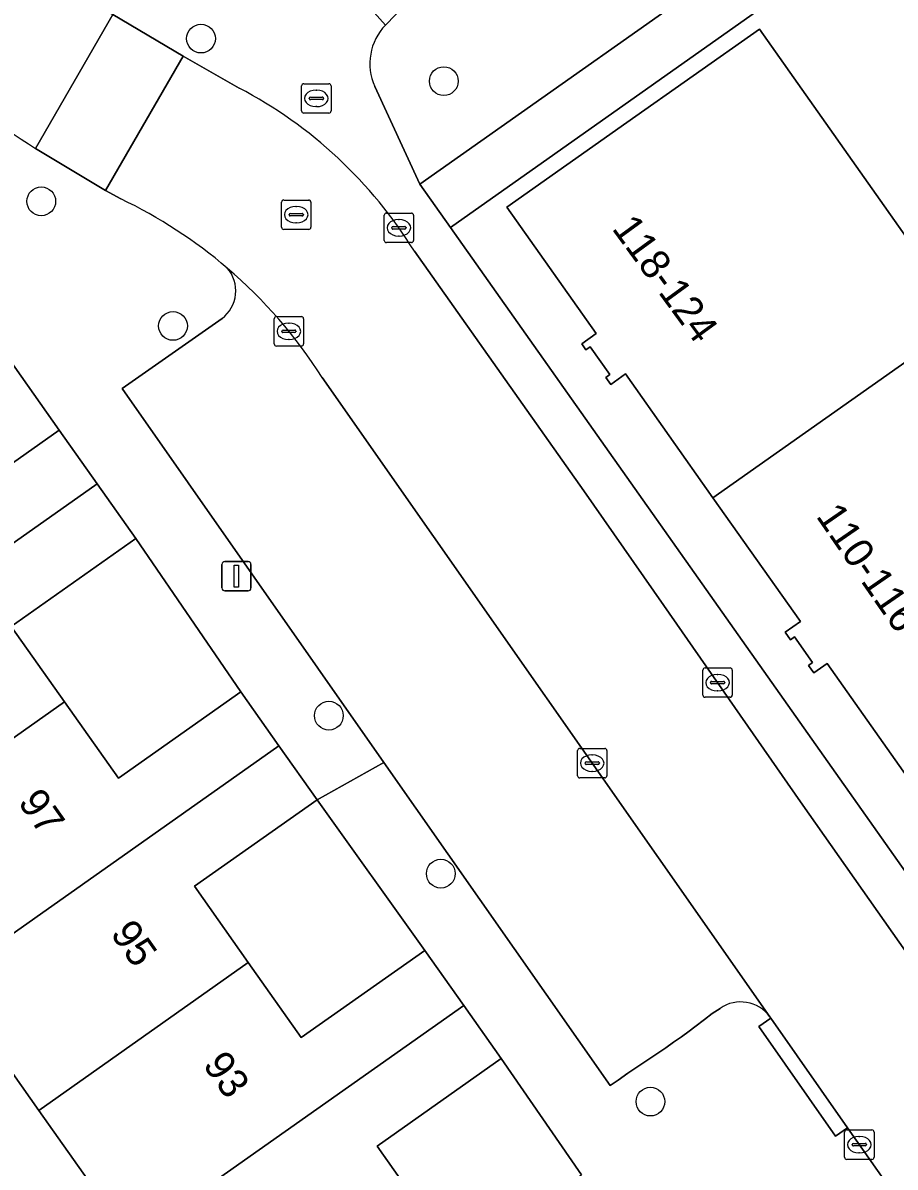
# Model space of a CAD drawing. Extents: x 158472 to 159562, y 388525 to 389606.
# Drawn here: x 159046.82 to 159076.49, y 388706.99 to 388745.92 of the extents above; entities that cross this region are included whole.
import ezdxf

# ---------------------------------------------------------------- set-up
doc = ezdxf.new("R2010")
doc.units = 0
for name, color, linetype in [('IMGEO_Boom', 7, 'Continuous'), ('IMGEO_Brandkraan', 7, 'Continuous'), ('IMGEO_Erf', 7, 'Continuous'), ('IMGEO_Groenvoorziening', 7, 'Continuous'), ('IMGEO_Kolk', 7, 'Continuous'), ('IMGEO_Lichtmast', 7, 'Continuous'), ('IMGEO_Pand', 7, 'Continuous'), ('IMGEO_Pand_nummerreeks', 7, 'Continuous'), ('IMGEO_Parkeervlak_open', 7, 'Continuous'), ('IMGEO_Rijbaan_lokaal_open', 7, 'Continuous'), ('IMGEO_Rioolput', 7, 'Continuous'), ('IMGEO_Voetpad_open', 7, 'Continuous')]:
    doc.layers.add(name, color=color, linetype=linetype)

msp = doc.modelspace()

# ---------------------------------------------------------------- linework, layer by layer
at = {"layer": 'IMGEO_Boom'}
for centre in [(159052.876, 388745.39), (159061.135, 388743.942), (159047.443, 388739.853), (159051.925, 388735.614), (159057.227, 388722.354), (159061.034, 388716.979), (159068.163, 388709.222)]:
    msp.add_circle(centre, 0.489, dxfattribs=at)
at = {"layer": 'IMGEO_Brandkraan'}
for p, q in [((159056.3, 388742.929), (159056.3, 388743.781)), ((159056.375, 388743.855), (159057.227, 388743.855)), ((159057.301, 388743.781), (159057.301, 388742.929)), ((159056.559, 388743.349), (159056.559, 388743.361)), ((159056.997, 388743.312), (159056.599, 388743.312)), ((159056.602, 388743.398), (159057, 388743.398)), ((159056.788, 388743.635), (159056.813, 388743.635)), ((159057.043, 388743.361), (159057.043, 388743.349)), ((159056.811, 388743.075), (159056.786, 388743.075)), ((159057.227, 388742.855), (159056.375, 388742.855))]:
    msp.add_line(p, q, dxfattribs=at)
for points in [[(159056.3, 388742.929), (159056.3, 388743.781)], [(159056.375, 388743.855), (159057.227, 388743.855)], [(159057.301, 388743.781), (159057.301, 388742.929)], [(159057.227, 388742.855), (159056.375, 388742.855)]]:
    msp.add_lwpolyline(points, dxfattribs=at)
for centre, radius, start, end in [((159056.377, 388743.779), 0.0765, 91.552, 178.448), ((159056.377, 388743.779), 0.0765, 91.552, 178.448), ((159057.225, 388743.779), 0.0765, 1.552, 88.448), ((159057.225, 388743.779), 0.0765, 1.552, 88.448), ((159056.599, 388743.358), 0.0403, 85.8775, 175.7526), ((159056.596, 388743.348), 0.0366, 178.938, 274.7102), ((159057, 388743.355), 0.043, 264.8664, 352.4533), ((159057.004, 388743.36), 0.0386, 1.7309, 96.639), ((159056.377, 388742.931), 0.0765, 181.552, 268.448), ((159056.377, 388742.931), 0.0765, 181.552, 268.448), ((159057.225, 388742.931), 0.0765, 271.552, 358.448), ((159057.225, 388742.931), 0.0765, 271.552, 358.448)]:
    msp.add_arc(centre, radius, start, end, dxfattribs=at)
for centre, major_axis, ratio, start_param, end_param in [((159056.787, 388743.355), (-0.387, 0.002), 0.722429, 4.712389, 7.853982), ((159056.812, 388743.355), (-0.39, 0.002), 0.717154, 1.570796, 4.712389)]:
    msp.add_ellipse(centre, major_axis=major_axis, ratio=ratio, start_param=start_param, end_param=end_param, dxfattribs=at)
at = {"layer": 'IMGEO_Erf'}
for points in [[(159129.382, 388731.188), (159127.977, 388734.928), (159098.633, 388724.549), (159096.76, 388723.842), (159095.375, 388727.512), (159093.991, 388731.181), (159095.864, 388731.888), (159095.158, 388733.757), (159091.108, 388732.349), (159089.726, 388736.325), (159093.776, 388737.732), (159093.126, 388739.578), (159089.184, 388738.159), (159087.73, 388742.198), (159086.276, 388746.237), (159090.218, 388747.656), (159089.723, 388749.076), (159081.076, 388745.993), (159079.648, 388750), (159079.563, 388750.238), (159071.813, 388746.344), (159061.361, 388738.963), (159069.922, 388726.839), (159089.451, 388699.181)], [(159077.163, 388719.89), (159074.174, 388724.124), (159073.724, 388723.806), (159073.542, 388724.065), (159073.68, 388724.163), (159073.067, 388725.031), (159072.93, 388724.934), (159072.749, 388725.191), (159073.264, 388725.555), (159070.291, 388729.767), (159067.317, 388733.979), (159066.812, 388733.622), (159066.642, 388733.864), (159066.783, 388733.963), (159066.116, 388734.907), (159065.971, 388734.804), (159065.828, 388735.007), (159066.316, 388735.351), (159063.281, 388739.65), (159067.366, 388742.534), (159071.87, 388745.714), (159078.86, 388735.814)], [(159043.825, 388729.088), (159048.052, 388732.069), (159045.246, 388736.047)], [(159041.242, 388694.55), (159056.691, 388700.672), (159065.814, 388706.73), (159063.092, 388710.684), (159058.87, 388707.705), (159060.79, 388704.984), (159053.674, 388699.965), (159051.785, 388702.643), (159048.124, 388700.06), (159046.82, 388701.91), (159045.531, 388703.737), (159049.194, 388706.32), (159047.356, 388708.925), (159045.58, 388711.443)]]:
    msp.add_lwpolyline(points, dxfattribs=at)
for points in [[(159050.655, 388728.379), (159046.422, 388725.393), (159048.237, 388722.82), (159050.065, 388720.228), (159054.231, 388723.167)], [(159056.824, 388719.491), (159052.654, 388716.549), (159054.484, 388713.955), (159056.285, 388711.401), (159060.493, 388714.369)]]:
    msp.add_lwpolyline(points, close=True, dxfattribs=at)
at = {"layer": 'IMGEO_Groenvoorziening'}
msp.add_lwpolyline([(159058.788, 388743.758), (159060.319, 388740.439), (159072.573, 388749.093), (159075.118, 388750), (159090.946, 388755.641), (159084.874, 388772.163), (159084.387, 388771.984), (159063.157, 388750), (159059.15, 388745.851)], dxfattribs=at)
msp.add_arc((159060.509, 388744.538), 1.889, 135.9851, 204.3896, dxfattribs=at)
at = {"layer": 'IMGEO_Kolk'}
for p, q in [((159059.183, 388739.452), (159060.035, 388739.452)), ((159059.108, 388738.526), (159059.108, 388739.378)), ((159059.596, 388739.232), (159059.621, 388739.232)), ((159060.109, 388739.378), (159060.109, 388738.526)), ((159059.367, 388738.946), (159059.367, 388738.958)), ((159059.805, 388738.909), (159059.407, 388738.909)), ((159059.41, 388738.995), (159059.808, 388738.995)), ((159059.619, 388738.672), (159059.594, 388738.672)), ((159059.851, 388738.958), (159059.851, 388738.946)), ((159060.035, 388738.452), (159059.183, 388738.452)), ((159055.44, 388735.93), (159056.292, 388735.93)), ((159055.365, 388735.004), (159055.365, 388735.856)), ((159055.853, 388735.71), (159055.878, 388735.71)), ((159056.366, 388735.856), (159056.366, 388735.004)), ((159055.624, 388735.424), (159055.624, 388735.436)), ((159056.062, 388735.387), (159055.664, 388735.387)), ((159055.667, 388735.473), (159056.065, 388735.473)), ((159055.876, 388735.15), (159055.851, 388735.15)), ((159056.108, 388735.436), (159056.108, 388735.424)), ((159056.292, 388734.93), (159055.44, 388734.93)), ((159069.947, 388723.052), (159069.947, 388723.904)), ((159070.022, 388723.978), (159070.874, 388723.978)), ((159070.948, 388723.904), (159070.948, 388723.052)), ((159070.206, 388723.472), (159070.206, 388723.484)), ((159070.249, 388723.521), (159070.647, 388723.521)), ((159070.435, 388723.758), (159070.46, 388723.758)), ((159070.69, 388723.484), (159070.69, 388723.472)), ((159070.644, 388723.435), (159070.246, 388723.435)), ((159070.458, 388723.198), (159070.433, 388723.198)), ((159070.874, 388722.978), (159070.022, 388722.978)), ((159065.683, 388720.312), (159065.683, 388721.164)), ((159065.758, 388721.238), (159066.61, 388721.238)), ((159066.684, 388721.164), (159066.684, 388720.312)), ((159065.942, 388720.732), (159065.942, 388720.744)), ((159065.985, 388720.781), (159066.383, 388720.781)), ((159066.171, 388721.018), (159066.196, 388721.018)), ((159066.426, 388720.744), (159066.426, 388720.732)), ((159066.38, 388720.695), (159065.982, 388720.695)), ((159066.194, 388720.458), (159066.169, 388720.458)), ((159066.61, 388720.238), (159065.758, 388720.238)), ((159074.768, 388707.332), (159074.768, 388708.184)), ((159074.843, 388708.258), (159075.695, 388708.258)), ((159075.256, 388708.038), (159075.281, 388708.038)), ((159075.769, 388708.184), (159075.769, 388707.332)), ((159075.027, 388707.752), (159075.027, 388707.764)), ((159075.465, 388707.715), (159075.067, 388707.715)), ((159075.07, 388707.801), (159075.468, 388707.801)), ((159075.511, 388707.764), (159075.511, 388707.752)), ((159075.695, 388707.258), (159074.843, 388707.258)), ((159075.279, 388707.478), (159075.254, 388707.478))]:
    msp.add_line(p, q, dxfattribs=at)
for points in [[(159059.183, 388739.452), (159060.035, 388739.452)], [(159059.108, 388738.526), (159059.108, 388739.378)], [(159060.109, 388739.378), (159060.109, 388738.526)], [(159060.035, 388738.452), (159059.183, 388738.452)], [(159055.44, 388735.93), (159056.292, 388735.93)], [(159055.365, 388735.004), (159055.365, 388735.856)], [(159056.366, 388735.856), (159056.366, 388735.004)], [(159056.292, 388734.93), (159055.44, 388734.93)], [(159069.947, 388723.052), (159069.947, 388723.904)], [(159070.022, 388723.978), (159070.874, 388723.978)], [(159070.948, 388723.904), (159070.948, 388723.052)], [(159070.874, 388722.978), (159070.022, 388722.978)], [(159065.683, 388720.312), (159065.683, 388721.164)], [(159065.758, 388721.238), (159066.61, 388721.238)], [(159066.684, 388721.164), (159066.684, 388720.312)], [(159066.61, 388720.238), (159065.758, 388720.238)], [(159074.768, 388707.332), (159074.768, 388708.184)], [(159074.843, 388708.258), (159075.695, 388708.258)], [(159075.769, 388708.184), (159075.769, 388707.332)], [(159075.695, 388707.258), (159074.843, 388707.258)]]:
    msp.add_lwpolyline(points, dxfattribs=at)
for centre, radius, start, end in [((159059.185, 388739.376), 0.0765, 91.552, 178.448), ((159059.185, 388739.376), 0.0765, 91.552, 178.448), ((159060.033, 388739.376), 0.0765, 1.552, 88.448), ((159060.033, 388739.376), 0.0765, 1.552, 88.448), ((159059.407, 388738.955), 0.0403, 85.8775, 175.7526), ((159059.404, 388738.945), 0.0366, 178.938, 274.7102), ((159059.808, 388738.952), 0.043, 264.8664, 352.4533), ((159059.812, 388738.957), 0.0386, 1.7309, 96.639), ((159059.185, 388738.528), 0.0765, 181.552, 268.448), ((159059.185, 388738.528), 0.0765, 181.552, 268.448), ((159060.033, 388738.528), 0.0765, 271.552, 358.448), ((159060.033, 388738.528), 0.0765, 271.552, 358.448), ((159055.442, 388735.854), 0.0765, 91.552, 178.448), ((159055.442, 388735.854), 0.0765, 91.552, 178.448), ((159056.29, 388735.854), 0.0765, 1.552, 88.448), ((159056.29, 388735.854), 0.0765, 1.552, 88.448), ((159055.664, 388735.433), 0.0403, 85.8775, 175.7526), ((159055.661, 388735.423), 0.0366, 178.938, 274.7102), ((159056.065, 388735.43), 0.043, 264.8664, 352.4533), ((159056.069, 388735.435), 0.0386, 1.7309, 96.639), ((159055.442, 388735.006), 0.0765, 181.552, 268.448), ((159055.442, 388735.006), 0.0765, 181.552, 268.448), ((159056.29, 388735.006), 0.0765, 271.552, 358.448), ((159056.29, 388735.006), 0.0765, 271.552, 358.448), ((159070.024, 388723.902), 0.0765, 91.552, 178.448), ((159070.024, 388723.902), 0.0765, 91.552, 178.448), ((159070.872, 388723.902), 0.0765, 1.552, 88.448), ((159070.872, 388723.902), 0.0765, 1.552, 88.448), ((159070.246, 388723.481), 0.0403, 85.8775, 175.7526), ((159070.243, 388723.471), 0.0366, 178.938, 274.7102), ((159070.647, 388723.478), 0.043, 264.8664, 352.4533), ((159070.651, 388723.483), 0.0386, 1.7309, 96.639), ((159070.024, 388723.054), 0.0765, 181.552, 268.448), ((159070.024, 388723.054), 0.0765, 181.552, 268.448), ((159070.872, 388723.054), 0.0765, 271.552, 358.448), ((159070.872, 388723.054), 0.0765, 271.552, 358.448), ((159065.76, 388721.162), 0.0765, 91.552, 178.448), ((159065.76, 388721.162), 0.0765, 91.552, 178.448), ((159066.608, 388721.162), 0.0765, 1.552, 88.448), ((159066.608, 388721.162), 0.0765, 1.552, 88.448), ((159065.982, 388720.741), 0.0403, 85.8775, 175.7526), ((159065.979, 388720.731), 0.0366, 178.938, 274.7102), ((159066.383, 388720.738), 0.043, 264.8664, 352.4533), ((159066.387, 388720.743), 0.0386, 1.7309, 96.639), ((159065.76, 388720.314), 0.0765, 181.552, 268.448), ((159065.76, 388720.314), 0.0765, 181.552, 268.448), ((159066.608, 388720.314), 0.0765, 271.552, 358.448), ((159066.608, 388720.314), 0.0765, 271.552, 358.448), ((159074.845, 388708.182), 0.0765, 91.552, 178.448), ((159074.845, 388708.182), 0.0765, 91.552, 178.448), ((159075.693, 388708.182), 0.0765, 1.552, 88.448), ((159075.693, 388708.182), 0.0765, 1.552, 88.448), ((159075.067, 388707.761), 0.0403, 85.8775, 175.7526), ((159075.064, 388707.751), 0.0366, 178.938, 274.7102), ((159075.468, 388707.758), 0.043, 264.8664, 352.4533), ((159075.472, 388707.763), 0.0386, 1.7309, 96.639), ((159074.845, 388707.334), 0.0765, 181.552, 268.448), ((159074.845, 388707.334), 0.0765, 181.552, 268.448), ((159075.693, 388707.334), 0.0765, 271.552, 358.448), ((159075.693, 388707.334), 0.0765, 271.552, 358.448)]:
    msp.add_arc(centre, radius, start, end, dxfattribs=at)
for centre, major_axis, ratio, start_param, end_param in [((159059.595, 388738.952), (-0.387, 0.002), 0.722429, 4.712389, 7.853982), ((159059.62, 388738.952), (-0.39, 0.002), 0.717154, 1.570796, 4.712389), ((159055.852, 388735.43), (-0.387, 0.002), 0.722429, 4.712389, 7.853982), ((159055.877, 388735.43), (-0.39, 0.002), 0.717154, 1.570796, 4.712389), ((159070.434, 388723.478), (-0.387, 0.002), 0.722429, 4.712389, 7.853982), ((159070.459, 388723.478), (-0.39, 0.002), 0.717154, 1.570796, 4.712389), ((159066.17, 388720.738), (-0.387, 0.002), 0.722429, 4.712389, 7.853982), ((159066.195, 388720.738), (-0.39, 0.002), 0.717154, 1.570796, 4.712389), ((159075.255, 388707.758), (-0.387, 0.002), 0.722429, 4.712389, 7.853982), ((159075.28, 388707.758), (-0.39, 0.002), 0.717154, 1.570796, 4.712389)]:
    msp.add_ellipse(centre, major_axis=major_axis, ratio=ratio, start_param=start_param, end_param=end_param, dxfattribs=at)
at = {"layer": 'IMGEO_Lichtmast'}
for p, q in [((159053.587, 388726.699), (159053.587, 388727.499)), ((159053.587, 388727.499), (159053.587, 388726.699)), ((159053.687, 388727.599), (159054.477, 388727.599)), ((159054.477, 388727.599), (159053.687, 388727.599)), ((159054.577, 388727.499), (159054.577, 388726.699)), ((159054.577, 388726.699), (159054.577, 388727.499)), ((159054.477, 388726.599), (159053.687, 388726.599)), ((159053.687, 388726.599), (159054.477, 388726.599))]:
    msp.add_line(p, q, dxfattribs=at)
msp.add_lwpolyline([(159054.007, 388727.474), (159054.157, 388727.474), (159054.157, 388726.724), (159054.007, 388726.724), (159054.007, 388727.474)], dxfattribs=at)
for centre, start, end in [((159053.687, 388727.499), 90, 180), ((159053.687, 388727.499), 90, 180), ((159054.477, 388727.499), 0, 90), ((159054.477, 388727.499), 360, 90), ((159053.687, 388726.699), 180, 270), ((159053.687, 388726.699), 180, 270), ((159054.477, 388726.699), 270, 0), ((159054.477, 388726.699), 270, 0)]:
    msp.add_arc(centre, 0.1, start, end, dxfattribs=at)
at = {"layer": 'IMGEO_Pand'}
for points in [[(159070.291, 388729.767), (159078.86, 388735.814), (159071.87, 388745.714), (159067.366, 388742.534), (159063.281, 388739.65), (159066.316, 388735.351), (159065.828, 388735.007), (159065.971, 388734.804), (159066.116, 388734.907), (159066.783, 388733.963), (159066.642, 388733.864), (159066.812, 388733.622), (159067.317, 388733.979)], [(159077.163, 388719.89), (159085.8, 388725.985), (159078.86, 388735.814), (159070.291, 388729.767), (159073.264, 388725.555), (159072.749, 388725.191), (159072.93, 388724.934), (159073.067, 388725.031), (159073.68, 388724.163), (159073.542, 388724.065), (159073.724, 388723.806), (159074.174, 388724.124)], [(159034.259, 388719.593), (159049.344, 388730.238), (159048.052, 388732.069), (159043.825, 388729.088), (159041.923, 388731.786), (159034.778, 388726.747), (159036.734, 388723.974), (159033.018, 388721.353)], [(159048.237, 388722.82), (159046.422, 388725.393), (159050.655, 388728.379), (159049.344, 388730.238), (159034.259, 388719.593), (159035.632, 388717.646), (159039.308, 388720.239), (159041.06, 388717.755)], [(159048.237, 388722.82), (159041.06, 388717.755), (159042.953, 388715.072), (159039.305, 388712.499), (159040.538, 388710.751), (159055.528, 388721.328), (159054.231, 388723.167), (159050.065, 388720.228)], [(159047.356, 388708.925), (159054.484, 388713.955), (159052.654, 388716.549), (159056.824, 388719.491), (159055.528, 388721.328), (159040.538, 388710.751), (159041.887, 388708.838), (159045.58, 388711.443)], [(159047.356, 388708.925), (159049.194, 388706.32), (159045.531, 388703.737), (159046.82, 388701.91), (159061.816, 388712.493), (159060.493, 388714.369), (159056.285, 388711.401), (159054.484, 388713.955)], [(159061.816, 388712.493), (159046.82, 388701.91), (159048.124, 388700.06), (159051.785, 388702.643), (159053.674, 388699.965), (159060.79, 388704.984), (159058.87, 388707.705), (159063.092, 388710.684)]]:
    msp.add_lwpolyline(points, close=True, dxfattribs=at)
at = {"layer": 'IMGEO_Parkeervlak_open'}
for points in [[(159053.593, 388735.868), (159050.19, 388733.485), (159059.095, 388720.765), (159066.796, 388709.767), (159067.063, 388709.955), (159067.4, 388710.19), (159067.6, 388710.326), (159067.87, 388710.509), (159068.142, 388710.69), (159068.413, 388710.872), (159068.684, 388711.055), (159068.953, 388711.241), (159069.219, 388711.429), (159069.482, 388711.622), (159069.674, 388711.768), (159069.997, 388712.021), (159070.258, 388712.216), (159070.531, 388712.395)], [(159072.226, 388712.111), (159057, 388733.858)]]:
    msp.add_lwpolyline(points, dxfattribs=at)
for centre, radius, start, end in [((159052.877, 388736.808), 1.182, 307.3175, 40.8109), ((159042.847, 388724.842), 16.781, 32.5006, 49.3856), ((159071.233, 388711.382), 1.232, 36.2705, 124.7062)]:
    msp.add_arc(centre, radius, start, end, dxfattribs=at)
at = {"layer": 'IMGEO_Rijbaan_lokaal_open'}
for points in [[(159047.245, 388741.652), (159049.881, 388746.205), (159049.56, 388746.4)], [(159054.175, 388743.707), (159052.273, 388744.789), (159049.629, 388740.223), (159050.147, 388739.937)], [(159073.273, 388719.418), (159068.617, 388726.107), (159065.903, 388730.005), (159060.135, 388738.153)], [(159057, 388733.858), (159072.226, 388712.111), (159072.258, 388712.065), (159074.871, 388708.33), (159076.181, 388706.456), (159076.93, 388705.384)], [(159084.833, 388691.736), (159084.888, 388691.617), (159086.812, 388686.574), (159086.912, 388686.226), (159089.719, 388677.213), (159090.538, 388674.651), (159095.387, 388676.168), (159093.056, 388683.621), (159092.978, 388683.815), (159088.305, 388698.145), (159081.085, 388708.306), (159073.273, 388719.418)]]:
    msp.add_lwpolyline(points, dxfattribs=at)
msp.add_lwpolyline([(159052.273, 388744.789), (159049.881, 388746.205), (159047.245, 388741.652), (159049.629, 388740.223)], close=True, dxfattribs=at)
for centre, radius, start, end in [((159072.299, 388780.718), 46.41, 226.0122, 237.3273), ((159047.054, 388730.091), 15.365, 31.6467, 62.3923), ((159042.985, 388724.96), 16.601, 49.4793, 64.4419), ((159042.847, 388724.842), 16.781, 32.5006, 49.3856)]:
    msp.add_arc(centre, radius, start, end, dxfattribs=at)
at = {"layer": 'IMGEO_Rioolput'}
for p, q in [((159055.615, 388738.972), (159055.615, 388739.824)), ((159055.69, 388739.898), (159056.542, 388739.898)), ((159056.616, 388739.824), (159056.616, 388738.972)), ((159055.917, 388739.441), (159056.315, 388739.441)), ((159056.103, 388739.678), (159056.128, 388739.678)), ((159055.874, 388739.392), (159055.874, 388739.404)), ((159056.312, 388739.355), (159055.914, 388739.355)), ((159056.126, 388739.118), (159056.101, 388739.118)), ((159056.358, 388739.404), (159056.358, 388739.392)), ((159056.542, 388738.898), (159055.69, 388738.898))]:
    msp.add_line(p, q, dxfattribs=at)
for points in [[(159055.615, 388738.972), (159055.615, 388739.824)], [(159055.69, 388739.898), (159056.542, 388739.898)], [(159056.616, 388739.824), (159056.616, 388738.972)], [(159056.542, 388738.898), (159055.69, 388738.898)]]:
    msp.add_lwpolyline(points, dxfattribs=at)
for centre, radius, start, end in [((159055.692, 388739.822), 0.0765, 91.552, 178.448), ((159055.692, 388739.822), 0.0765, 91.552, 178.448), ((159056.54, 388739.822), 0.0765, 1.552, 88.448), ((159056.54, 388739.822), 0.0765, 1.552, 88.448), ((159055.914, 388739.401), 0.0403, 85.8775, 175.7526), ((159056.319, 388739.403), 0.0386, 1.7309, 96.639), ((159055.911, 388739.391), 0.0366, 178.938, 274.7102), ((159056.315, 388739.398), 0.043, 264.8664, 352.4533), ((159055.692, 388738.974), 0.0765, 181.552, 268.448), ((159055.692, 388738.974), 0.0765, 181.552, 268.448), ((159056.54, 388738.974), 0.0765, 271.552, 358.448), ((159056.54, 388738.974), 0.0765, 271.552, 358.448)]:
    msp.add_arc(centre, radius, start, end, dxfattribs=at)
for centre, major_axis, ratio, start_param, end_param in [((159056.102, 388739.398), (-0.387, 0.002), 0.722429, 4.712389, 7.853982), ((159056.127, 388739.398), (-0.39, 0.002), 0.717154, 1.570796, 4.712389)]:
    msp.add_ellipse(centre, major_axis=major_axis, ratio=ratio, start_param=start_param, end_param=end_param, dxfattribs=at)
at = {"layer": 'IMGEO_Voetpad_open'}
for points in [[(159059.15, 388745.851), (159057.136, 388748.11), (159055.171, 388750), (159054.885, 388750.275), (159053.902, 388751.219), (159017.507, 388786.184), (159015.178, 388788.587), (159015.308, 388783.258)], [(159103.294, 388782.181), (159095.212, 388779.205), (159093.758, 388778.669), (159082.724, 388774.606), (159081.63, 388773.473), (159074.723, 388766.321), (159074.091, 388765.667), (159065.003, 388756.256), (159058.962, 388750), (159057.136, 388748.11), (159059.15, 388745.851), (159063.157, 388750), (159084.387, 388771.984), (159084.874, 388772.163), (159086.058, 388772.598), (159110.164, 388781.46), (159110.821, 388781.983), (159115.429, 388783.427), (159120.978, 388785.165), (159122.066, 388785.517)], [(159072.573, 388749.093), (159060.319, 388740.439), (159061.361, 388738.963), (159071.813, 388746.344)], [(159037.306, 388746.524), (159038.809, 388745.171), (159041.036, 388742.015), (159041.709, 388741.062), (159043.209, 388738.936), (159044.219, 388737.503), (159045.246, 388736.047), (159048.052, 388732.069), (159049.344, 388730.238), (159050.655, 388728.379), (159054.231, 388723.167), (159055.528, 388721.328), (159056.824, 388719.491), (159059.095, 388720.765), (159050.19, 388733.485), (159053.593, 388735.868)], [(159049.56, 388746.4), (159049.881, 388746.205), (159052.273, 388744.789), (159054.175, 388743.707)], [(159069.922, 388726.839), (159061.361, 388738.963), (159060.319, 388740.439), (159058.788, 388743.758)], [(159050.147, 388739.937), (159049.629, 388740.223), (159047.245, 388741.652)], [(159060.135, 388738.153), (159065.903, 388730.005), (159068.617, 388726.107), (159073.273, 388719.418), (159081.085, 388708.306), (159088.305, 388698.145)], [(159091.455, 388695.864), (159089.451, 388699.181), (159069.922, 388726.839)], [(159070.531, 388712.395), (159070.258, 388712.216), (159069.997, 388712.021), (159069.674, 388711.768), (159069.482, 388711.622), (159069.219, 388711.429), (159068.953, 388711.241), (159068.684, 388711.055), (159068.413, 388710.872), (159068.142, 388710.69), (159067.87, 388710.509), (159067.6, 388710.326), (159067.4, 388710.19), (159067.063, 388709.955), (159066.796, 388709.767), (159059.095, 388720.765), (159056.824, 388719.491), (159060.493, 388714.369), (159061.816, 388712.493), (159063.092, 388710.684), (159065.814, 388706.73)], [(159076.181, 388706.456), (159074.871, 388708.33), (159074.459, 388708.048), (159071.846, 388711.783), (159072.258, 388712.065), (159072.226, 388712.111)]]:
    msp.add_lwpolyline(points, dxfattribs=at)
msp.add_lwpolyline([(159072.258, 388712.065), (159071.846, 388711.783), (159074.459, 388708.048), (159074.871, 388708.33)], close=True, dxfattribs=at)
for centre, radius, start, end in [((159072.299, 388780.718), 46.41, 226.0122, 237.3273), ((159060.509, 388744.538), 1.889, 135.9851, 204.3896), ((159047.054, 388730.091), 15.365, 31.6467, 62.3923), ((159042.985, 388724.96), 16.601, 49.4793, 64.4419), ((159052.877, 388736.808), 1.182, 307.3175, 40.8109), ((159071.233, 388711.382), 1.232, 36.2705, 124.7062)]:
    msp.add_arc(centre, radius, start, end, dxfattribs=at)

# ---------------------------------------------------------------- texts
at = {"layer": 'IMGEO_Pand_nummerreeks'}
for s, rotation, p in [('118-124', 306.1142, (159066.828, 388738.925)), ('110-116', 304.6337, (159073.774, 388729.14)), ('97', 305.1432, (159046.627, 388719.406)), ('95', 305.1432, (159049.771, 388714.939)), ('93', 305.1432, (159052.916, 388710.472))]:
    msp.add_text(s, height=1, rotation=rotation, dxfattribs=at).set_placement(p)

doc.saveas('drawing.dxf')
